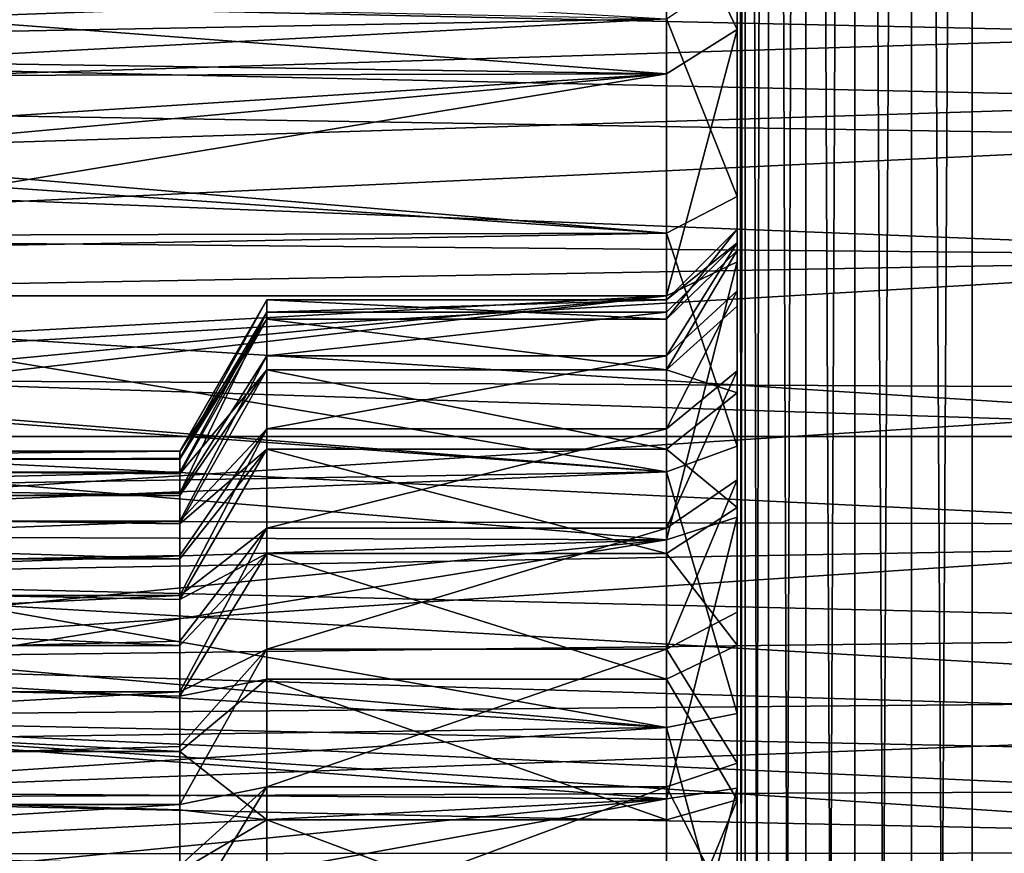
# Model space of a CAD drawing. Header units: metres. Extents: x -31 to 116, y -82 to 82.
# Tile 518 of 656: x -6.55 to -2.36, y 0.75 to 4.29. Entities that reach past the tile are written whole.
import ezdxf

# ---------------------------------------------------------------- set-up
doc = ezdxf.new("R2010")
doc.units = ezdxf.units.M
doc.layers.add('solid_80000000GA_10_1', color=7, linetype='CONTINUOUS')

msp = doc.modelspace()

# ---------------------------------------------------------------- linework, layer by layer
at = {"layer": 'solid_80000000GA_10_1'}
for points in [[(-3.465926, 23, 37.25882), (-3.465926, -23, 37.25882), (-3.5, -23, 37)], [(-3.5, 23, 37), (-3.465926, 23, 37.25882), (-3.5, -23, 37)], [(-3.5, 22.771784, 35.889126), (-3.5, 23, 37), (-3.5, -23, 37)], [(-3.5, 23, -37), (-3.5, -23, -37), (-3.465926, -23, -37.25882)], [(-3.5, -22.771784, -35.889126), (-3.5, -23, -37), (-3.5, 23, -37)], [(-3.465926, 23, -37.25882), (-3.5, 23, -37), (-3.465926, -23, -37.25882)], [(-3.5, -1.339274, -28.166809), (-3.5, -2.477084, -27.832787), (-3.5, 23, -37)], [(-3.5, -19.100975, -22.419247), (-3.5, 23, -37), (-3.5, -2.477084, -27.832787)], [(-3.5, -0.159341, -28.298075), (-3.5, -1.339274, -28.166809), (-3.5, 23, -37)], [(-3.5, 1.022317, -28.222713), (-3.5, -0.159341, -28.298075), (-3.5, 23, -37)], [(-3.5, 2.174491, -27.942905), (-3.5, 1.022317, -28.222713), (-3.5, 23, -37)], [(-3.5, 3.260094, -27.467562), (-3.5, 2.174491, -27.942905), (-3.5, 23, -37)], [(-3.5, 4.249026, -26.808985), (-3.5, 3.260094, -27.467562), (-3.5, 23, -37)], [(-3.5, 5.106795, -25.990061), (-3.5, 4.249026, -26.808985), (-3.5, 23, -37)], [(-3.5, -19.100975, -32.419247), (-3.5, 23, -37), (-3.5, -19.100975, -22.419247)], [(-3.5, -22.06179, -35.871609), (-3.5, -22.771784, -35.889126), (-3.5, 23, -37)], [(-3.5, -21.371204, -35.707146), (-3.5, -22.06179, -35.871609), (-3.5, 23, -37)], [(-3.5, -20.730118, -35.402996), (-3.5, -21.371204, -35.707146), (-3.5, 23, -37)], [(-3.5, -20.166286, -34.97258), (-3.5, -20.730118, -35.402996), (-3.5, 23, -37)], [(-3.5, -19.703112, -34.433212), (-3.5, -20.166286, -34.97258), (-3.5, 23, -37)], [(-3.5, -19.362259, -33.809364), (-3.5, -19.703112, -34.433212), (-3.5, 23, -37)], [(-3.5, -19.158373, -33.127197), (-3.5, -19.362259, -33.809364), (-3.5, 23, -37)], [(-3.5, -19.100975, -32.419247), (-3.5, -19.158373, -33.127197), (-3.5, 23, -37)], [(-3.365895, 23, 37.500225), (-3.365895, -23, 37.500225), (-3.465926, -23, 37.25882)], [(-3.465926, 23, 37.25882), (-3.365895, 23, 37.500225), (-3.465926, -23, 37.25882)], [(-3.465926, 23, -37.25882), (-3.465926, -23, -37.25882), (-3.365895, -23, -37.500225)], [(-3.365895, 23, -37.500225), (-3.465926, 23, -37.25882), (-3.365895, -23, -37.500225)], [(-3.206736, 23, 37.707478), (-3.206736, -23, 37.707478), (-3.365895, -23, 37.500225)], [(-3.365895, 23, 37.500225), (-3.206736, 23, 37.707478), (-3.365895, -23, 37.500225)], [(-3.365895, 23, -37.500225), (-3.365895, -23, -37.500225), (-3.206736, -23, -37.707478)], [(-3.206736, 23, -37.707478), (-3.365895, 23, -37.500225), (-3.206736, -23, -37.707478)], [(-2.99932, 23, 37.866417), (-2.99932, -23, 37.866417), (-3.206736, -23, 37.707478)], [(-3.206736, 23, 37.707478), (-2.99932, 23, 37.866417), (-3.206736, -23, 37.707478)], [(-3.206736, 23, -37.707478), (-3.206736, -23, -37.707478), (-2.99932, -23, -37.866417)], [(-2.99932, 23, -37.866417), (-3.206736, 23, -37.707478), (-2.99932, -23, -37.866417)], [(-2.757807, 23, 37.966198), (-2.757807, -23, 37.966198), (-2.99932, -23, 37.866417)], [(-2.99932, 23, 37.866417), (-2.757807, 23, 37.966198), (-2.99932, -23, 37.866417)], [(-2.99932, 23, -37.866417), (-2.99932, -23, -37.866417), (-2.757807, -23, -37.966198)], [(-2.757807, 23, -37.966198), (-2.99932, 23, -37.866417), (-2.757807, -23, -37.966198)], [(-2.5, 23, 38), (-2.5, -23, 38), (-2.757807, -23, 37.966198)], [(-2.757807, 23, 37.966198), (-2.5, 23, 38), (-2.757807, -23, 37.966198)], [(-2.757807, 23, -37.966198), (-2.5, -23, -38), (-2.5, 23, -38)], [(-2.757807, 23, -37.966198), (-2.757807, -23, -37.966198), (-2.5, -23, -38)], [(-2.5, 23, 38), (-1.5, -19.366838, 38), (-2.5, -23, 38)], [(-1.5, 19.366838, 38), (-1.5, -19.366838, 38), (-2.5, 23, 38)], [(-2.5, -23, -38), (-1.5, 19.366838, -38), (-2.5, 23, -38)], [(-3.5, 22.06179, 35.871609), (-3.5, 22.771784, 35.889126), (-3.5, -23, 37)], [(-3.5, 21.371204, 35.707146), (-3.5, 22.06179, 35.871609), (-3.5, -23, 37)], [(-3.5, 20.730118, 35.402996), (-3.5, 21.371204, 35.707146), (-3.5, -23, 37)], [(-3.5, 20.166286, 34.97258), (-3.5, 20.730118, 35.402996), (-3.5, -23, 37)], [(-3.5, 19.703112, 34.433212), (-3.5, 20.166286, 34.97258), (-3.5, -23, 37)], [(-3.5, 19.362259, 33.809364), (-3.5, 19.703112, 34.433212), (-3.5, -23, 37)], [(-3.5, 19.158373, 33.127197), (-3.5, 19.362259, 33.809364), (-3.5, -23, 37)], [(-2.5, -23, -38), (-1.5, -19.366838, -38), (-1.5, 19.366838, -38)], [(-3.5, 19.100975, 32.419247), (-3.5, 19.158373, 33.127197), (-3.5, -23, 37)], [(-3.5, 19.100975, 22.419247), (-3.5, -23, 37), (-3.5, 2.477084, 27.832787)], [(-3.5, 19.100975, 32.419247), (-3.5, -23, 37), (-3.5, 19.100975, 22.419247)], [(-3.5, 19.100975, 22.419247), (-3.5, 3.538044, 27.307085), (-3.5, 4.494446, 26.60289)], [(-3.5, 19.100975, 22.419247), (-3.5, 2.477084, 27.832787), (-3.5, 3.538044, 27.307085)], [(-2.622541, 8.938205, -65), (-1.19201, 9.238417, -65), (-0.982257, 3.946201, -61.969849)], [(-0.832798, 3.787896, 61.86116), (-1.721159, 9.154608, 65), (-3.132065, 8.772651, 65)], [(-2.622541, 8.938205, -65), (-0.982257, 3.946201, -61.969849), (-1.636958, 4.487979, -62.380161)], [(-1.28881, 4.226834, 62.173267), (-0.832798, 3.787896, 61.86116), (-3.132065, 8.772651, 65)], [(-1.802263, 4.594205, 62.471241), (-1.28881, 4.226834, 62.173267), (-3.132065, 8.772651, 65)], [(-3.8, 4.879313, -25.794451), (-3.5, 4.249026, -26.808985), (-3.5, 5.106795, -25.990061)], [(-3.8, 4.879313, 17.205549), (-3.5, 4.249026, 16.191015), (-3.5, 5.106795, 17.009939)], [(-3.5, 5.106795, 17.009939), (-3.5, 4.249026, 16.191015), (-3.5, 4.494446, -16.39711)], [(-3.8, 4.29445, -16.620687), (-14.2, 4.098197, -16.454727), (-14.2, 4.887912, -17.21534)], [(-14.2, 4.842038, 17.163565), (-3.8, 4.059462, 16.423508), (-3.8, 4.879313, 17.205549)], [(-3.8, 4.879313, -25.794451), (-11.542784, 4.591586, -26.10084), (-10.76293, 4.16375, -26.491352)], [(-3.8, 4.059462, -26.576492), (-3.8, 4.879313, -25.794451), (-10.76293, 4.16375, -26.491352)], [(-3.8, 4.059462, -26.576492), (-3.5, 4.249026, -26.808985), (-3.8, 4.879313, -25.794451)], [(-3.8, 4.059462, 16.423508), (-3.5, 4.249026, 16.191015), (-3.8, 4.879313, 17.205549)], [(-14.2, 4.842038, 17.163565), (-14.2, 4.037499, 16.406023), (-3.8, 4.059462, 16.423508)], [(-10.76293, 4.16375, -26.491352), (-11.542784, 4.591586, -26.10084), (-1.636958, 4.487979, -62.380161)], [(-11.255001, 4.44869, 26.239109), (-1.28881, 4.226834, 62.173267), (-1.802263, 4.594205, 62.471241)], [(-10.76293, 4.16375, -26.491352), (-1.636958, 4.487979, -62.380161), (-0.982257, 3.946201, -61.969849)], [(-3.8, 4.29445, -16.620687), (-3.5, 4.494446, -16.39711), (-3.5, 3.538044, -15.692916)], [(-3.8, 4.29445, 26.379313), (-3.5, 4.494446, 26.60289), (-3.5, 3.538044, 27.307085)], [(-3.5, 4.249026, 16.191015), (-3.5, 3.538044, -15.692916), (-3.5, 4.494446, -16.39711)], [(-10.436717, 3.942246, 26.668045), (-1.28881, 4.226834, 62.173267), (-11.255001, 4.44869, 26.239109)], [(-10.436717, 3.942246, 26.668045), (-11.255001, 4.44869, 26.239109), (-3.8, 4.29445, 26.379313)], [(-3.8, 4.29445, -16.620687), (-3.8, 3.381924, -15.949091), (-14.2, 4.098197, -16.454727)], [(-10.436717, 3.942246, 26.668045), (-3.8, 4.29445, 26.379313), (-3.8, 3.381924, 27.050909)], [(-3.8, 4.29445, -16.620687), (-3.5, 3.538044, -15.692916), (-3.8, 3.381924, -15.949091)], [(-3.8, 4.29445, 26.379313), (-3.5, 3.538044, 27.307085), (-3.8, 3.381924, 27.050909)], [(-3.8, 3.116266, -27.204287), (-3.5, 3.260094, -27.467562), (-3.5, 4.249026, -26.808985)], [(-3.8, 4.059462, -26.576492), (-3.8, 3.116266, -27.204287), (-3.5, 4.249026, -26.808985)], [(-3.8, 3.116266, 15.795713), (-3.5, 3.260094, 15.532438), (-3.5, 4.249026, 16.191015)], [(-3.8, 3.116266, 15.795713), (-3.5, 4.249026, 16.191015), (-3.8, 4.059462, 16.423508)], [(-3.5, 3.399025, 0.080753), (-3.5, 3.538044, -15.692916), (-3.5, 4.249026, 16.191015)], [(-3.5, 3.399025, 0.080753), (-3.5, 4.249026, 16.191015), (-3.5, 3.260094, 15.532438)], [(-10.436717, 3.942246, 26.668045), (-0.832798, 3.787896, 61.86116), (-1.28881, 4.226834, 62.173267)], [(-10.073257, 3.658596, -26.872604), (-10.76293, 4.16375, -26.491352), (-0.982257, 3.946201, -61.969849)], [(-3.8, 4.059462, -26.576492), (-10.76293, 4.16375, -26.491352), (-10.073257, 3.658596, -26.872604)], [(-3.8, 3.381924, -15.949091), (-14.2, 3.191871, -15.837672), (-14.2, 4.098197, -16.454727)], [(-14.2, 3.116266, 15.795713), (-3.8, 3.116266, 15.795713), (-3.8, 4.059462, 16.423508)], [(-14.2, 4.037499, 16.406023), (-14.2, 3.116266, 15.795713), (-3.8, 4.059462, 16.423508)], [(-3.8, 4.059462, -26.576492), (-10.073257, 3.658596, -26.872604), (-9.508332, 3.116266, -27.204287)], [(-3.8, 4.059462, -26.576492), (-9.508332, 3.116266, -27.204287), (-3.8, 3.116266, -27.204287)], [(-9.750704, 3.366766, 27.060116), (-0.832798, 3.787896, 61.86116), (-10.436717, 3.942246, 26.668045)], [(-9.750704, 3.366766, 27.060116), (-10.436717, 3.942246, 26.668045), (-3.8, 3.381924, 27.050909)], [(-10.073257, 3.658596, -26.872604), (-0.982257, 3.946201, -61.969849), (-0.439484, 3.278738, -61.531879)], [(-9.750704, 3.366766, 27.060116), (-0.442561, 3.283393, 61.534794), (-0.832798, 3.787896, 61.86116)], [(-9.508332, 3.116266, -27.204287), (-10.073257, 3.658596, -26.872604), (-0.439484, 3.278738, -61.531879)], [(-3.8, 3.381924, -15.949091), (-3.5, 3.538044, -15.692916), (-3.5, 2.477084, -15.167212)], [(-3.8, 3.381924, 27.050909), (-3.5, 3.538044, 27.307085), (-3.5, 2.477084, 27.832787)], [(-3.5, 2.796889, -1.933211), (-3.5, 2.477084, -15.167212), (-3.5, 3.538044, -15.692916)], [(-3.5, 3.137741, -1.309364), (-3.5, 2.796889, -1.933211), (-3.5, 3.538044, -15.692916)], [(-3.5, 3.341628, -0.627198), (-3.5, 3.137741, -1.309364), (-3.5, 3.538044, -15.692916)], [(-3.5, 3.399025, 0.080753), (-3.5, 3.341628, -0.627198), (-3.5, 3.538044, -15.692916)], [(-3.8, 3.099137, 0.073149), (-3.5, 3.341628, -0.627198), (-3.5, 3.399025, 0.080753)], [(-3.8, 3.016205, 0.715898), (-3.5, 3.399025, 0.080753), (-3.5, 3.308045, 0.78537)], [(-3.8, 3.016205, 0.715898), (-3.8, 3.099137, 0.073149), (-3.5, 3.399025, 0.080753)], [(-3.5, 3.308045, 0.78537), (-3.5, 3.399025, 0.080753), (-3.5, 3.260094, 15.532438)], [(-3.8, 3.381924, -15.949091), (-3.8, 2.36664, -15.446157), (-14.2, 3.191871, -15.837672)], [(-9.750704, 3.366766, 27.060116), (-3.8, 3.381924, 27.050909), (-3.8, 2.36664, 27.553843)], [(-9.214854, 2.765656, 27.382275), (-0.442561, 3.283393, 61.534794), (-9.750704, 3.366766, 27.060116)], [(-9.214854, 2.765656, 27.382275), (-9.750704, 3.366766, 27.060116), (-3.8, 2.36664, 27.553843)], [(-3.8, 3.381924, -15.949091), (-3.5, 2.477084, -15.167212), (-3.8, 2.36664, -15.446157)], [(-3.8, 3.381924, 27.050909), (-3.5, 2.477084, 27.832787), (-3.8, 2.36664, 27.553843)], [(-3.8, 2.860955, -1.193707), (-3.5, 3.137741, -1.309364), (-3.5, 3.341628, -0.627198)], [(-3.8, 3.046622, -0.572796), (-3.8, 2.860955, -1.193707), (-3.5, 3.341628, -0.627198)], [(-3.8, 3.099137, 0.073149), (-3.8, 3.046622, -0.572796), (-3.5, 3.341628, -0.627198)], [(-9.508332, 3.116266, -27.204287), (-0.439484, 3.278738, -61.531879), (-0.036914, 2.516984, -61.075321)], [(-9.214854, 2.765656, 27.382275), (-0.125883, 2.719572, 61.193806), (-0.442561, 3.283393, 61.534794)], [(-3.8, 2.80145, 1.327358), (-3.5, 3.308045, 0.78537), (-3.5, 3.072416, 1.456025)], [(-3.8, 2.80145, 1.327358), (-3.8, 3.016205, 0.715898), (-3.5, 3.308045, 0.78537)], [(-3.5, 3.072416, 1.456025), (-3.5, 3.308045, 0.78537), (-3.5, 3.260094, 15.532438)], [(-3.8, 2.078384, -27.65876), (-3.5, 2.174491, -27.942905), (-3.5, 3.260094, -27.467562)], [(-3.8, 2.078384, -27.65876), (-3.5, 3.260094, -27.467562), (-3.8, 3.116266, -27.204287)], [(-3.8, 2.078384, 15.34124), (-3.5, 2.174491, 15.057094), (-3.5, 3.260094, 15.532438)], [(-3.8, 2.078384, 15.34124), (-3.5, 3.260094, 15.532438), (-3.8, 3.116266, 15.795713)], [(-3.5, 3.072416, 1.456025), (-3.5, 3.260094, 15.532438), (-3.5, 2.174491, 15.057094)], [(-3.8, 2.36664, -15.446157), (-14.2, 2.194724, -15.381733), (-14.2, 3.191871, -15.837672)], [(-14.2, 2.113142, 15.35308), (-3.8, 3.116266, 15.795713), (-14.2, 3.116266, 15.795713)], [(-3.8, 2.078384, 15.34124), (-3.8, 3.116266, 15.795713), (-14.2, 2.113142, 15.35308)], [(-9.256079, 2.818626, -27.357077), (-9.508332, 3.116266, -27.204287), (-0.036914, 2.516984, -61.075321)], [(-3.8, 3.116266, -27.204287), (-9.508332, 3.116266, -27.204287), (-9.256079, 2.818626, -27.357077)], [(-3.8, 3.116266, -27.204287), (-9.256079, 2.818626, -27.357077), (-9.035298, 2.516984, -27.492895)], [(-3.8, 2.078384, -27.65876), (-3.8, 3.116266, -27.204287), (-9.035298, 2.516984, -27.492895)], [(-3.8, 2.550251, -1.762448), (-3.5, 2.796889, -1.933211), (-3.5, 3.137741, -1.309364)], [(-3.8, 2.860955, -1.193707), (-3.8, 2.550251, -1.762448), (-3.5, 3.137741, -1.309364)], [(-5.87037, 2.425752, -0.399936), (-5.5, 3.046622, -0.572796), (-5.5, 3.099137, 0.073149)], [(-5.87037, 2.453928, 0.149872), (-5.5, 3.099137, 0.073149), (-5.5, 3.016205, 0.715898)], [(-5.87037, 2.455278, -0.125823), (-5.5, 3.099137, 0.073149), (-5.87037, 2.453928, 0.149872)], [(-5.87037, 2.425752, -0.399936), (-5.5, 3.099137, 0.073149), (-5.87037, 2.455278, -0.125823)], [(-5.5, 3.046622, -0.572796), (-3.8, 3.046622, -0.572796), (-3.8, 3.099137, 0.073149)], [(-5.5, 3.099137, 0.073149), (-3.8, 3.099137, 0.073149), (-3.8, 3.016205, 0.715898)], [(-5.5, 3.099137, 0.073149), (-5.5, 3.046622, -0.572796), (-3.8, 3.099137, 0.073149)], [(-5.5, 3.016205, 0.715898), (-5.5, 3.099137, 0.073149), (-3.8, 3.016205, 0.715898)], [(-3.8, 2.80145, 1.327358), (-3.5, 3.072416, 1.456025), (-3.5, 2.703133, 2.062305)], [(-3.5, 2.703133, 2.062305), (-3.5, 3.072416, 1.456025), (-3.5, 2.174491, 15.057094)], [(-5.87037, 2.275939, -0.929689), (-5.5, 2.860955, -1.193707), (-5.5, 3.046622, -0.572796)], [(-5.87037, 2.365721, -0.669019), (-5.5, 3.046622, -0.572796), (-5.87037, 2.425752, -0.399936)], [(-5.87037, 2.275939, -0.929689), (-5.5, 3.046622, -0.572796), (-5.87037, 2.365721, -0.669019)], [(-5.87037, 2.359053, 0.692165), (-5.5, 3.016205, 0.715898), (-5.5, 2.80145, 1.327358)], [(-5.87037, 2.421717, 0.423683), (-5.5, 3.016205, 0.715898), (-5.87037, 2.359053, 0.692165)], [(-5.87037, 2.453928, 0.149872), (-5.5, 3.016205, 0.715898), (-5.87037, 2.421717, 0.423683)], [(-5.5, 2.860955, -1.193707), (-3.8, 2.860955, -1.193707), (-3.8, 3.046622, -0.572796)], [(-5.5, 3.046622, -0.572796), (-5.5, 2.860955, -1.193707), (-3.8, 3.046622, -0.572796)], [(-5.5, 3.016205, 0.715898), (-3.8, 3.016205, 0.715898), (-3.8, 2.80145, 1.327358)], [(-5.5, 2.80145, 1.327358), (-5.5, 3.016205, 0.715898), (-3.8, 2.80145, 1.327358)], [(-5.87037, 2.157537, -1.178668), (-5.5, 2.550251, -1.762448), (-5.5, 2.860955, -1.193707)], [(-5.87037, 2.157537, -1.178668), (-5.5, 2.860955, -1.193707), (-5.87037, 2.275939, -0.929689)], [(-5.5, 2.550251, -1.762448), (-3.8, 2.550251, -1.762448), (-3.8, 2.860955, -1.193707)], [(-5.5, 2.860955, -1.193707), (-5.5, 2.550251, -1.762448), (-3.8, 2.860955, -1.193707)], [(-9.256079, 2.818626, -27.357077), (-0.036914, 2.516984, -61.075321), (-9.035298, 2.516984, -27.492895)], [(-8.815616, 2.162234, 27.629824), (-0.125883, 2.719572, 61.193806), (-9.214854, 2.765656, 27.382275)], [(-8.815616, 2.162234, 27.629824), (-9.214854, 2.765656, 27.382275), (-3.8, 2.36664, 27.553843)], [(-5.87037, 2.145885, 1.19975), (-5.5, 2.80145, 1.327358), (-5.5, 2.464258, 1.880806)], [(-5.87037, 2.266722, 0.951943), (-5.5, 2.80145, 1.327358), (-5.87037, 2.145885, 1.19975)], [(-5.87037, 2.359053, 0.692165), (-5.5, 2.80145, 1.327358), (-5.87037, 2.266722, 0.951943)], [(-5.5, 2.80145, 1.327358), (-3.8, 2.80145, 1.327358), (-3.8, 2.464258, 1.880806)], [(-5.5, 2.464258, 1.880806), (-5.5, 2.80145, 1.327358), (-3.8, 2.464258, 1.880806)], [(-3.8, 2.464258, 1.880806), (-3.8, 2.80145, 1.327358), (-3.5, 2.703133, 2.062305)], [(-3.8, 2.128088, -2.254161), (-3.5, 2.333714, -2.472579), (-3.5, 2.796889, -1.933211)], [(-3.8, 2.550251, -1.762448), (-3.8, 2.128088, -2.254161), (-3.5, 2.796889, -1.933211)], [(-3.5, 2.796889, -1.933211), (-3.5, 2.333714, -2.472579), (-3.5, 2.477084, -15.167212)], [(-8.815616, 2.162234, 27.629824), (0.098016, 2.141254, 60.859543), (-0.125883, 2.719572, 61.193806)], [(-3.8, 2.464258, 1.880806), (-3.5, 2.703133, 2.062305), (-3.5, 2.215, 2.579446)], [(-3.5, 2.215, 2.579446), (-3.5, 2.703133, 2.062305), (-3.5, 2.174491, 15.057094)], [(0.118369, 2.073761, -60.821201), (-9.035298, 2.516984, -27.492895), (-0.036914, 2.516984, -61.075321)], [(-8.686381, 1.916149, -27.711149), (-3.8, 2.078384, -27.65876), (-9.035298, 2.516984, -27.492895)], [(0.118369, 2.073761, -60.821201), (-8.686381, 1.916149, -27.711149), (-9.035298, 2.516984, -27.492895)], [(-5.87037, 1.841165, -1.629213), (-5.5, 2.128088, -2.254161), (-5.5, 2.550251, -1.762448)], [(-5.87037, 2.012002, -1.412824), (-5.5, 2.550251, -1.762448), (-5.87037, 2.157537, -1.178668)], [(-5.87037, 1.841165, -1.629213), (-5.5, 2.550251, -1.762448), (-5.87037, 2.012002, -1.412824)], [(-5.5, 2.128088, -2.254161), (-3.8, 2.128088, -2.254161), (-3.8, 2.550251, -1.762448)], [(-5.5, 2.550251, -1.762448), (-5.5, 2.128088, -2.254161), (-3.8, 2.550251, -1.762448)], [(-3.8, 2.36664, -15.446157), (-3.5, 2.477084, -15.167212), (-3.5, 1.339274, -14.833192)], [(-3.8, 2.36664, 27.553843), (-3.5, 2.477084, 27.832787), (-3.5, 1.339274, 28.166809)], [(-3.5, 1.339274, 28.166809), (-3.5, 2.477084, 27.832787), (-3.5, -23, 37)], [(-3.5, 1.769883, -2.902997), (-3.5, 1.339274, -14.833192), (-3.5, 2.477084, -15.167212)], [(-3.5, 2.333714, -2.472579), (-3.5, 1.769883, -2.902997), (-3.5, 2.477084, -15.167212)], [(-14.5, 2.455278, -0.125823), (-5.87037, 2.453928, 0.149872), (-5.87037, 2.421717, 0.423683)], [(-14.5, 2.421717, 0.423683), (-14.5, 2.455278, -0.125823), (-5.87037, 2.421717, 0.423683)], [(-14.5, 2.455278, -0.125823), (-5.87037, 2.455278, -0.125823), (-5.87037, 2.453928, 0.149872)], [(-14.5, 2.365721, -0.669019), (-5.87037, 2.425752, -0.399936), (-5.87037, 2.455278, -0.125823)], [(-14.5, 2.455278, -0.125823), (-14.5, 2.365721, -0.669019), (-5.87037, 2.455278, -0.125823)], [(-5.87037, 1.825114, 1.647174), (-5.5, 2.464258, 1.880806), (-5.5, 2.019367, 2.352054)], [(-5.87037, 1.998063, 1.432469), (-5.5, 2.464258, 1.880806), (-5.87037, 1.825114, 1.647174)], [(-5.87037, 2.145885, 1.19975), (-5.5, 2.464258, 1.880806), (-5.87037, 1.998063, 1.432469)], [(-5.5, 2.464258, 1.880806), (-3.8, 2.464258, 1.880806), (-3.8, 2.019367, 2.352054)], [(-5.5, 2.019367, 2.352054), (-5.5, 2.464258, 1.880806), (-3.8, 2.019367, 2.352054)], [(-3.8, 2.019367, 2.352054), (-3.8, 2.464258, 1.880806), (-3.5, 2.215, 2.579446)], [(-14.5, 2.365721, -0.669019), (-5.87037, 2.365721, -0.669019), (-5.87037, 2.425752, -0.399936)], [(-14.5, 2.421717, 0.423683), (-5.87037, 2.359053, 0.692165), (-5.87037, 2.266722, 0.951943)], [(-14.5, 2.266722, 0.951943), (-14.5, 2.421717, 0.423683), (-5.87037, 2.266722, 0.951943)], [(-14.5, 2.421717, 0.423683), (-5.87037, 2.421717, 0.423683), (-5.87037, 2.359053, 0.692165)], [(-14.5, 2.157537, -1.178668), (-5.87037, 2.275939, -0.929689), (-5.87037, 2.365721, -0.669019)], [(-14.5, 2.365721, -0.669019), (-14.5, 2.157537, -1.178668), (-5.87037, 2.365721, -0.669019)], [(-3.8, 2.36664, -15.446157), (-3.8, 1.279446, -15.127166), (-14.2, 2.194724, -15.381733)], [(-8.815616, 2.162234, 27.629824), (-3.8, 2.36664, 27.553843), (-3.8, 1.279446, 27.872835)], [(-3.8, 2.36664, -15.446157), (-3.5, 1.339274, -14.833192), (-3.8, 1.279446, -15.127166)], [(-3.8, 2.36664, 27.553843), (-3.5, 1.339274, 28.166809), (-3.8, 1.279446, 27.872835)], [(-3.8, 1.612918, -2.647357), (-3.5, 1.769883, -2.902997), (-3.5, 2.333714, -2.472579)], [(-3.8, 2.128088, -2.254161), (-3.8, 1.612918, -2.647357), (-3.5, 2.333714, -2.472579)], [(-14.5, 2.157537, -1.178668), (-5.87037, 2.157537, -1.178668), (-5.87037, 2.275939, -0.929689)], [(-14.5, 2.266722, 0.951943), (-5.87037, 2.145885, 1.19975), (-5.87037, 1.998063, 1.432469)], [(-14.5, 1.998063, 1.432469), (-14.5, 2.266722, 0.951943), (-5.87037, 1.998063, 1.432469)], [(-14.5, 2.266722, 0.951943), (-5.87037, 2.266722, 0.951943), (-5.87037, 2.145885, 1.19975)], [(-3.8, 1.279446, -15.127166), (-14.2, 1.135128, -15.099884), (-14.2, 2.194724, -15.381733)], [(-3.8, 2.019367, 2.352054), (-3.5, 2.215, 2.579446), (-3.5, 1.630047, 2.983781)], [(-3.5, 1.630047, 2.983781), (-3.5, 2.215, 2.579446), (-3.5, 2.174491, 15.057094)], [(-14.5, 1.841165, -1.629213), (-5.87037, 2.012002, -1.412824), (-5.87037, 2.157537, -1.178668)], [(-14.5, 2.157537, -1.178668), (-14.5, 1.841165, -1.629213), (-5.87037, 2.157537, -1.178668)], [(-8.533085, 1.566726, 27.808357), (0.098016, 2.141254, 60.859543), (-8.815616, 2.162234, 27.629824)], [(-8.533085, 1.566726, 27.808357), (-8.815616, 2.162234, 27.629824), (-3.8, 1.279446, 27.872835)], [(-8.533085, 1.566726, 27.808357), (0.216579, 1.67338, 60.596188), (0.098016, 2.141254, 60.859543)], [(-3.8, 0.977351, -27.926102), (-3.5, 1.022317, -28.222713), (-3.5, 2.174491, -27.942905)], [(-3.8, 0.977351, -27.926102), (-3.5, 2.174491, -27.942905), (-3.8, 2.078384, -27.65876)], [(-3.8, 0.977351, 15.073898), (-3.5, 1.022317, 14.777287), (-3.5, 2.174491, 15.057094)], [(-3.8, 0.977351, 15.073898), (-3.5, 2.174491, 15.057094), (-3.8, 2.078384, 15.34124)], [(-3.5, 1.630047, 2.983781), (-3.5, 2.174491, 15.057094), (-3.5, 1.022317, 14.777287)], [(-3.8, 2.078384, 15.34124), (-14.2, 2.113142, 15.35308), (-14.2, 1.049891, 15.08535)], [(-5.87037, 1.432469, -1.998063), (-5.5, 1.612918, -2.647357), (-5.5, 2.128088, -2.254161)], [(-5.87037, 1.647174, -1.825114), (-5.5, 2.128088, -2.254161), (-5.87037, 1.841165, -1.629213)], [(-5.87037, 1.432469, -1.998063), (-5.5, 2.128088, -2.254161), (-5.87037, 1.647174, -1.825114)], [(-5.5, 1.612918, -2.647357), (-3.8, 1.612918, -2.647357), (-3.8, 2.128088, -2.254161)], [(-5.5, 2.128088, -2.254161), (-5.5, 1.612918, -2.647357), (-3.8, 2.128088, -2.254161)], [(-3.8, 0.977351, 15.073898), (-3.8, 2.078384, 15.34124), (-14.2, 1.049891, 15.08535)], [(-8.686381, 1.916149, -27.711149), (-8.446557, 1.324931, -27.863533), (-3.8, 2.078384, -27.65876)], [(0.118369, 2.073761, -60.821201), (0.209973, 1.706022, -60.614407), (-8.686381, 1.916149, -27.711149)], [(-8.446557, 1.324931, -27.863533), (-3.8, 0.977351, -27.926102), (-3.8, 2.078384, -27.65876)], [(-14.5, 1.841165, -1.629213), (-5.87037, 1.841165, -1.629213), (-5.87037, 2.012002, -1.412824)], [(-5.87037, 1.412824, 2.012002), (-5.5, 2.019367, 2.352054), (-5.5, 1.486219, 2.720506)], [(-5.87037, 1.629213, 1.841165), (-5.5, 2.019367, 2.352054), (-5.87037, 1.412824, 2.012002)], [(-5.87037, 1.825114, 1.647174), (-5.5, 2.019367, 2.352054), (-5.87037, 1.629213, 1.841165)], [(-5.5, 2.019367, 2.352054), (-3.8, 2.019367, 2.352054), (-3.8, 1.486219, 2.720506)], [(-5.5, 1.486219, 2.720506), (-5.5, 2.019367, 2.352054), (-3.8, 1.486219, 2.720506)], [(-3.8, 2.019367, 2.352054), (-3.5, 1.630047, 2.983781), (-3.8, 1.486219, 2.720506)], [(-14.5, 1.998063, 1.432469), (-5.87037, 1.825114, 1.647174), (-5.87037, 1.629213, 1.841165)], [(-14.5, 1.629213, 1.841165), (-14.5, 1.998063, 1.432469), (-5.87037, 1.629213, 1.841165)], [(-14.5, 1.998063, 1.432469), (-5.87037, 1.998063, 1.432469), (-5.87037, 1.825114, 1.647174)], [(0.262512, 1.400429, -60.444611), (-8.446557, 1.324931, -27.863533), (-8.686381, 1.916149, -27.711149)], [(0.209973, 1.706022, -60.614407), (0.262512, 1.400429, -60.444611), (-8.686381, 1.916149, -27.711149)], [(-14.5, 1.432469, -1.998063), (-5.87037, 1.647174, -1.825114), (-5.87037, 1.841165, -1.629213)], [(-14.5, 1.841165, -1.629213), (-14.5, 1.432469, -1.998063), (-5.87037, 1.841165, -1.629213)], [(-3.8, 1.612918, -2.647357), (-3.5, 1.128796, -3.207146), (-3.5, 1.769883, -2.902997)], [(-3.5, 1.769883, -2.902997), (-3.5, 1.128796, -3.207146), (-3.5, 1.339274, -14.833192)], [(-14.5, 1.432469, -1.998063), (-5.87037, 1.432469, -1.998063), (-5.87037, 1.647174, -1.825114)], [(-8.533085, 1.566726, 27.808357), (0.274966, 1.303169, 60.390945), (0.216579, 1.67338, 60.596188)], [(-14.5, 1.629213, 1.841165), (-5.87037, 1.178668, 2.157537), (-14.5, 1.178668, 2.157537)], [(-14.5, 1.629213, 1.841165), (-5.87037, 1.412824, 2.012002), (-5.87037, 1.178668, 2.157537)], [(-14.5, 1.629213, 1.841165), (-5.87037, 1.629213, 1.841165), (-5.87037, 1.412824, 2.012002)], [(-5.87037, 0.951943, -2.266722), (-5.5, 1.027255, -2.92485), (-5.5, 1.612918, -2.647357)], [(-5.87037, 1.19975, -2.145885), (-5.5, 1.612918, -2.647357), (-5.87037, 1.432469, -1.998063)], [(-5.87037, 0.951943, -2.266722), (-5.5, 1.612918, -2.647357), (-5.87037, 1.19975, -2.145885)], [(-5.5, 1.027255, -2.92485), (-3.8, 1.027255, -2.92485), (-3.8, 1.612918, -2.647357)], [(-5.5, 1.612918, -2.647357), (-5.5, 1.027255, -2.92485), (-3.8, 1.612918, -2.647357)], [(-3.8, 1.486219, 2.720506), (-3.5, 1.630047, 2.983781), (-3.5, 0.972239, 3.257988)], [(-3.8, 1.612918, -2.647357), (-3.8, 1.027255, -2.92485), (-3.5, 1.128796, -3.207146)], [(-3.5, 0.972239, 3.257988), (-3.5, 1.630047, 2.983781), (-3.5, 1.022317, 14.777287)], [(-8.349847, 0.981505, 27.925468), (0.274966, 1.303169, 60.390945), (-8.533085, 1.566726, 27.808357)], [(-8.349847, 0.981505, 27.925468), (-8.533085, 1.566726, 27.808357), (-3.8, 1.279446, 27.872835)], [(-5.87037, 1.178668, 2.157537), (-5.5, 1.486219, 2.720506), (-5.5, 0.888117, 2.970059)], [(-5.87037, 1.412824, 2.012002), (-5.5, 1.486219, 2.720506), (-5.87037, 1.178668, 2.157537)], [(-5.5, 1.486219, 2.720506), (-3.8, 1.486219, 2.720506), (-3.8, 0.888117, 2.970059)], [(-5.5, 0.888117, 2.970059), (-5.5, 1.486219, 2.720506), (-3.8, 0.888117, 2.970059)], [(-3.8, 0.888117, 2.970059), (-3.8, 1.486219, 2.720506), (-3.5, 0.972239, 3.257988)], [(-14.5, 0.951943, -2.266722), (-5.87037, 1.19975, -2.145885), (-5.87037, 1.432469, -1.998063)], [(-14.5, 1.432469, -1.998063), (-14.5, 0.951943, -2.266722), (-5.87037, 1.432469, -1.998063)], [(0.262512, 1.400429, -60.444611), (0.291009, 1.144297, -60.303665), (-8.446557, 1.324931, -27.863533)], [(-8.446557, 1.324931, -27.863533), (-8.300277, 0.74353, -27.957335), (-3.8, 0.977351, -27.926102)], [(0.308776, 0.746695, -60.088497), (-8.300277, 0.74353, -27.957335), (-8.446557, 1.324931, -27.863533)], [(0.30454, 0.927992, -60.185875), (0.308776, 0.746695, -60.088497), (-8.446557, 1.324931, -27.863533)], [(0.291009, 1.144297, -60.303665), (0.30454, 0.927992, -60.185875), (-8.446557, 1.324931, -27.863533)], [(-8.349847, 0.981505, 27.925468), (0.300204, 1.015459, 60.233345), (0.274966, 1.303169, 60.390945)], [(-3.8, 1.279446, -15.127166), (-3.5, 1.339274, -14.833192), (-3.5, 0.159341, -14.701924)], [(-3.8, 1.279446, 27.872835), (-3.5, 1.339274, 28.166809), (-3.5, 0.159341, 28.298075)], [(-3.5, 0.159341, 28.298075), (-3.5, 1.339274, 28.166809), (-3.5, -23, 37)], [(-3.5, 0.438209, -3.371607), (-3.5, 0.159341, -14.701924), (-3.5, 1.339274, -14.833192)], [(-3.5, 1.128796, -3.207146), (-3.5, 0.438209, -3.371607), (-3.5, 1.339274, -14.833192)], [(-3.8, 1.279446, -15.127166), (-3.8, 0.153378, -15.00181), (-14.2, 1.135128, -15.099884)], [(-8.349847, 0.981505, 27.925468), (-3.8, 1.279446, 27.872835), (-3.8, 0.153378, 27.99819)], [(-3.8, 1.279446, -15.127166), (-3.5, 0.159341, -14.701924), (-3.8, 0.153378, -15.00181)], [(-3.8, 1.279446, 27.872835), (-3.5, 0.159341, 28.298075), (-3.8, 0.153378, 27.99819)], [(-14.5, 0.951943, -2.266722), (-5.87037, 0.951943, -2.266722), (-5.87037, 1.19975, -2.145885)], [(-14.5, 1.178668, 2.157537), (-5.87037, 1.178668, 2.157537), (-5.87037, 0.929689, 2.275939)], [(-14.5, 1.178668, 2.157537), (-5.87037, 0.929689, 2.275939), (-5.87037, 0.669019, 2.365721)], [(-14.5, 0.669019, 2.365721), (-14.5, 1.178668, 2.157537), (-5.87037, 0.669019, 2.365721)], [(-5.87037, 0.929689, 2.275939), (-5.87037, 1.178668, 2.157537), (-5.5, 0.888117, 2.970059)], [(-3.8, 0.153378, -15.00181), (-14.2, 0.043234, -15.000144), (-14.2, 1.135128, -15.099884)], [(-3.8, 1.027255, -2.92485), (-3.5, 0.438209, -3.371607), (-3.5, 1.128796, -3.207146)], [(-3.8, 0.977351, 15.073898), (-14.2, 1.049891, 15.08535), (-14.2, -0.043234, 15.000144)], [(-8.349847, 0.981505, 27.925468), (0.308246, 0.795914, 60.114761), (0.300204, 1.015459, 60.233345)], [(-5.87037, 0.423683, -2.421717), (-5.5, 0.396697, -3.074513), (-5.5, 1.027255, -2.92485)], [(-5.87037, 0.692165, -2.359053), (-5.5, 1.027255, -2.92485), (-5.87037, 0.951943, -2.266722)], [(-5.87037, 0.423683, -2.421717), (-5.5, 1.027255, -2.92485), (-5.87037, 0.692165, -2.359053)], [(-5.5, 0.396697, -3.074513), (-3.8, 0.396697, -3.074513), (-3.8, 1.027255, -2.92485)], [(-5.5, 1.027255, -2.92485), (-5.5, 0.396697, -3.074513), (-3.8, 1.027255, -2.92485)], [(-3.8, 1.027255, -2.92485), (-3.8, 0.396697, -3.074513), (-3.5, 0.438209, -3.371607)], [(-3.8, -0.153378, -27.99819), (-3.5, -0.159341, -28.298075), (-3.5, 1.022317, -28.222713)], [(-3.8, -0.153378, -27.99819), (-3.5, 1.022317, -28.222713), (-3.8, 0.977351, -27.926102)], [(-3.8, -0.153378, 15.00181), (-3.5, -0.159341, 14.701924), (-3.5, 1.022317, 14.777287)], [(-3.8, -0.153378, 15.00181), (-3.5, 1.022317, 14.777287), (-3.8, 0.977351, 15.073898)], [(-3.5, 0.972239, 3.257988), (-3.5, 1.022317, 14.777287), (-3.5, -0.159341, 14.701924)], [(-3.8, -0.153378, 15.00181), (-3.8, 0.977351, 15.073898), (-14.2, -0.043234, 15.000144)], [(-8.253585, 0.404528, 27.9874), (0.308246, 0.795914, 60.114761), (-8.349847, 0.981505, 27.925468)], [(-8.253585, 0.404528, 27.9874), (-8.349847, 0.981505, 27.925468), (-3.8, 0.153378, 27.99819)], [(-8.300277, 0.74353, -27.957335), (-8.237445, 0.168693, -27.99781), (-3.8, 0.977351, -27.926102)], [(-8.237445, 0.168693, -27.99781), (-3.8, -0.153378, -27.99819), (-3.8, 0.977351, -27.926102)], [(-3.8, 0.251199, 3.089806), (-3.5, 0.972239, 3.257988), (-3.5, 0.271784, 3.389126)], [(-3.8, 0.251199, 3.089806), (-3.8, 0.888117, 2.970059), (-3.5, 0.972239, 3.257988)], [(-3.5, 0.271784, 3.389126), (-3.5, 0.972239, 3.257988), (-3.5, -0.159341, 14.701924)], [(-14.5, 0.423683, -2.421717), (-5.87037, 0.692165, -2.359053), (-5.87037, 0.951943, -2.266722)], [(-14.5, 0.951943, -2.266722), (-14.5, 0.423683, -2.421717), (-5.87037, 0.951943, -2.266722)], [(-5.87037, 0.669019, 2.365721), (-5.87037, 0.929689, 2.275939), (-5.5, 0.888117, 2.970059)], [(-5.87037, 0.669019, 2.365721), (-5.5, 0.888117, 2.970059), (-5.5, 0.251199, 3.089806)], [(-5.5, 0.888117, 2.970059), (-3.8, 0.888117, 2.970059), (-3.8, 0.251199, 3.089806)], [(-5.5, 0.251199, 3.089806), (-5.5, 0.888117, 2.970059), (-3.8, 0.251199, 3.089806)], [(-8.253585, 0.404528, 27.9874), (0.308111, 0.620805, 60.022118), (0.308246, 0.795914, 60.114761)], [(0.308776, 0.746695, -60.088497), (0.307677, 0.597236, -60.009861), (-8.300277, 0.74353, -27.957335)]]:
    msp.add_3dface(points, dxfattribs=at)

doc.saveas('drawing.dxf')
